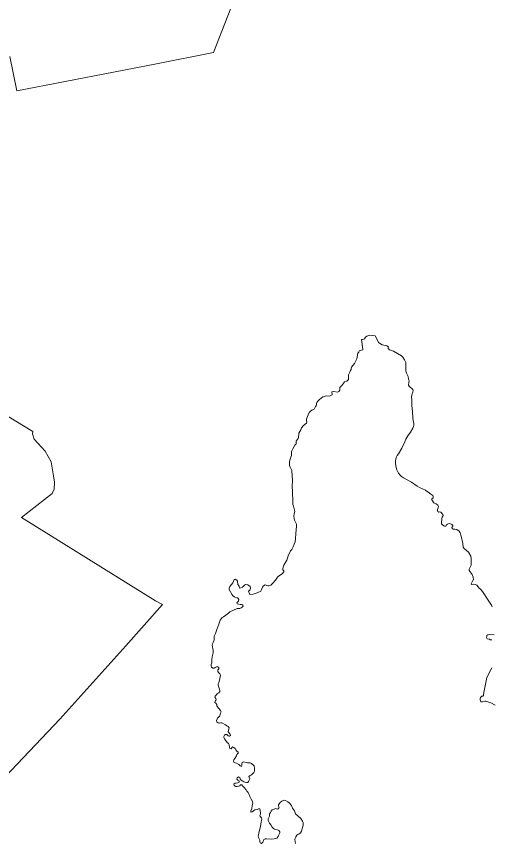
# Model space of a CAD drawing. Extents: x 369010 to 735936, y 6377141 to 6616555.
# Drawn here: x 496599 to 499420, y 6469095 to 6474003 of the extents above; entities that cross this region are included whole.
import ezdxf

# ---------------------------------------------------------------- set-up
doc = ezdxf.new("R2010")
doc.units = 0
doc.header["$LTSCALE"] = 40
doc.layers.add('3', color=7, linetype='Continuous', lineweight=13)

msp = doc.modelspace()

# ---------------------------------------------------------------- linework, layer by layer
at = {"layer": '3'}
for points in [[(498569.22, 6475844.92), (498288.03, 6475126.8), (498189.06, 6474867.46), (497939.14, 6474227.12), (497767.68, 6473788.87), (497430.88, 6473721.18), (497174.68, 6473673.02), (496600.88, 6473562.46), (496559.34, 6473765.86)], [(496559.34, 6473765.86), (496600.88, 6473562.46), (497174.68, 6473673.02), (497430.88, 6473721.18), (497767.68, 6473788.87), (497939.14, 6474227.12)], [(498239.7, 6471437.22), (498251.12, 6471458.57), (498258.73, 6471466.68), (498260.06, 6471470.82), (498259.06, 6471477.27), (498259.89, 6471481.91), (498265.85, 6471489.52), (498271.64, 6471498.79), (498273.46, 6471503.92), (498274.46, 6471523.78), (498276.11, 6471529.9), (498286.54, 6471549.6), (498291.67, 6471562.18), (498303.92, 6471575.58), (498321.95, 6471588.99), (498322.95, 6471595.44), (498320.63, 6471604.71), (498320.47, 6471613.15), (498324.11, 6471625.23), (498336.19, 6471652.71), (498341.98, 6471659.16), (498352.74, 6471666.11), (498367.47, 6471673.4), (498374.09, 6471688.62), (498378.89, 6471693.09), (498380.71, 6471703.02), (498380.21, 6471706), (498382.2, 6471712.12), (498387.49, 6471719.24), (498398.75, 6471730), (498418.61, 6471746.05), (498439.96, 6471752.51), (498458, 6471749.86), (498473.72, 6471757.64), (498472.4, 6471775.18), (498483.16, 6471777.17), (498505.5, 6471773.36), (498512.95, 6471776.67), (498519.57, 6471784.78), (498518.9, 6471800.67), (498530.16, 6471812.75), (498542.41, 6471828.31), (498546.71, 6471835.09), (498561.44, 6471839.23), (498569.88, 6471848.66), (498570.54, 6471851.97), (498570.54, 6471869.19), (498571.37, 6471875.81), (498578.98, 6471892.36), (498582.62, 6471902.45), (498586.43, 6471908.74), (498586.6, 6471915.53), (498588.91, 6471921.65), (498605.46, 6471943.83), (498620.69, 6471971.3), (498625.99, 6472004.4), (498631.28, 6472010.86), (498634.59, 6472018.14), (498655.11, 6472024.43), (498656.27, 6472027.74), (498648.33, 6472085.17), (498650.48, 6472086.16), (498654.12, 6472085.67), (498662.4, 6472086.99), (498665.71, 6472089.8), (498671.17, 6472098.91), (498678.78, 6472105.53), (498697.65, 6472111.15), (498728.76, 6472107.18), (498736.71, 6472094.27), (498748.79, 6472067.79), (498770.47, 6472053.89), (498798.44, 6472048.76), (498808.37, 6472042.8), (498805.89, 6472038.17), (498805.89, 6472032.04), (498814, 6472024.76), (498837.67, 6472016.65), (498885.5, 6471988.18), (498893.44, 6471980.07), (498903.21, 6471966.17), (498910.82, 6471949.13), (498910.16, 6471928.11), (498911.81, 6471897.82), (498914.46, 6471885.57), (498924.72, 6471865.55), (498926.04, 6471851.31), (498929.19, 6471845.69), (498930.51, 6471838.9), (498929.69, 6471831.95), (498927.87, 6471825.82), (498927.04, 6471818.71), (498927.37, 6471814.07), (498930.51, 6471809.61), (498953.35, 6471788.26), (498955.5, 6471784.45), (498953.52, 6471772.53), (498948.55, 6471762.93), (498946.24, 6471754.99), (498945.57, 6471746.22)], [(498945.57, 6471746.22), (498947.06, 6471728.51), (498946.73, 6471693.26), (498950.7, 6471659.16), (498952.53, 6471620.93), (498954.51, 6471603.88), (498957.66, 6471589.65), (498959.48, 6471576.74), (498957.32, 6471570.29), (498952.53, 6471560.03), (498937.96, 6471536.19), (498922.57, 6471513.35), (498911.81, 6471494.65), (498905.85, 6471478.76), (498888.14, 6471440.7), (498867.62, 6471407.93), (498860.01, 6471397.5), (498855.71, 6471388.73), (498852.56, 6471378.14), (498850.08, 6471364.4), (498848.75, 6471351.66), (498851.9, 6471334.94), (498858.52, 6471311.93), (498867.95, 6471292.57), (498876.39, 6471280.82), (498884.83, 6471273.37), (498896.75, 6471265.43), (498945.24, 6471238.29), (498979.01, 6471215.61), (498992.41, 6471207.83), (499027.33, 6471191.94), (499032.3, 6471187.31), (499041.57, 6471182.18), (499059.44, 6471167.28), (499072.02, 6471159.51), (499074.01, 6471156.86), (499073.51, 6471147.09), (499065.73, 6471139.31), (499065.07, 6471134.35), (499077.98, 6471116.31), (499081.29, 6471113.66), (499091.88, 6471110.35), (499100.82, 6471103.57), (499103.46, 6471099.59), (499105.12, 6471094.96), (499103.63, 6471086.68), (499099.99, 6471075.93), (499098.83, 6471068.31), (499101.31, 6471064.34), (499106.61, 6471060.87), (499112.4, 6471062.52), (499118.69, 6471060.2), (499131.6, 6471046.47), (499131.77, 6471041.67), (499125.97, 6471031.07), (499124.32, 6471024.62), (499123.16, 6470996.15), (499123.66, 6470992.02), (499129.61, 6470985.4), (499136.23, 6470980.1), (499141.53, 6470978.61), (499148.15, 6470978.94), (499150.63, 6470981.09), (499153.28, 6470985.73), (499157.58, 6470990.69), (499168.34, 6470994.17), (499176.29, 6470992.02), (499184.56, 6470987.55), (499189.2, 6470982.91), (499190.02, 6470978.11), (499184.23, 6470970.67), (499185.39, 6470965.04), (499192.17, 6470960.74), (499201.77, 6470960.9), (499213.19, 6470958.09), (499227.92, 6470948.82), (499233.05, 6470938.23), (499238.85, 6470918.2), (499248.61, 6470875.67), (499251.59, 6470854.15), (499257.05, 6470846.04), (499272.11, 6470834.46), (499283.04, 6470823.7), (499296.61, 6470800.03), (499298.93, 6470786.13), (499299.92, 6470767.59), (499298.43, 6470746.24), (499287.01, 6470722.24), (499286.35, 6470715.46), (499299.59, 6470699.57), (499304.06, 6470690.8), (499310.34, 6470674.74), (499312.5, 6470658.86), (499311.83, 6470658.86), (499302.07, 6470644.62), (499299.09, 6470636.68), (499298.93, 6470633.37), (499302.9, 6470631.05), (499315.64, 6470633.7), (499325.07, 6470632.38)], [(496490.82, 6471662.97), (496695.05, 6471540.5), (496692.57, 6471526.92), (496703.99, 6471494.32), (496768.53, 6471423.48), (496804.12, 6471359.6), (496818.85, 6471276.85), (496823.32, 6471239.94), (496822.65, 6471197.74), (496809.91, 6471170.93), (496627.36, 6471029.59), (497424.43, 6470535.56), (497466.63, 6470513.87), (497248.5, 6470267.6), (496856.75, 6469832.83), (496381.75, 6469336.64)], [(496381.75, 6469336.64), (496856.75, 6469832.83), (497248.5, 6470267.6), (497466.63, 6470513.87), (497424.43, 6470535.56), (496627.36, 6471029.59), (496809.91, 6471170.93), (496822.65, 6471197.74), (496823.32, 6471239.94), (496818.85, 6471276.85), (496804.12, 6471359.6), (496768.53, 6471423.48), (496703.99, 6471494.32), (496692.57, 6471526.92), (496695.05, 6471540.5), (496490.82, 6471662.97)], [(497927.56, 6470513.38), (497919.28, 6470514.21), (497908.86, 6470517.68), (497906.37, 6470523.97), (497911.34, 6470527.12), (497917.3, 6470533.4), (497919.12, 6470543), (497915.64, 6470548.96), (497911.34, 6470552.11), (497907.2, 6470552.77), (497893.8, 6470557.4), (497893.8, 6470558.06), (497884.36, 6470564.68), (497879.23, 6470570.31), (497862.18, 6470602.58), (497861.03, 6470610.36), (497864.67, 6470619.14), (497883.04, 6470642.64), (497891.98, 6470661.01), (497897.77, 6470662.5), (497907.2, 6470657.53), (497910.51, 6470652.24), (497913.99, 6470632.54), (497920.11, 6470622.11), (497923.59, 6470610.86), (497930.7, 6470611.52), (497940.63, 6470615.33), (497952.72, 6470628.57), (497959, 6470632.54), (497971.75, 6470629.23), (497985.82, 6470618.97), (497987.47, 6470609.7), (497985.15, 6470598.61), (497981.84, 6470595.3), (497977.87, 6470594.48), (497975.56, 6470591.99), (497983.33, 6470576.77), (497984, 6470573.46), (497997.57, 6470573.29), (498028.35, 6470581.9), (498049.87, 6470592.82), (498052.35, 6470595.96), (498058.8, 6470615.49), (498066.09, 6470624.6), (498075.85, 6470629.23), (498090.75, 6470624.1), (498099.68, 6470623.44), (498108.29, 6470628.73), (498118.05, 6470637.67), (498137.09, 6470656.87), (498149.17, 6470675.74), (498153.97, 6470680.54), (498164.56, 6470687.32), (498178.13, 6470697.42), (498183.1, 6470702.55), (498185.91, 6470707.18), (498185.75, 6470712.81), (498181.11, 6470718.93), (498179.62, 6470725.72), (498182.1, 6470735.15), (498186.74, 6470746.08), (498204.78, 6470776.03), (498208.42, 6470787.45), (498211.23, 6470802.84), (498226.46, 6470831.97), (498233.08, 6470840.25), (498241.69, 6470855.81), (498248.14, 6470870.37), (498252.94, 6470884.77), (498256.58, 6470903.47), (498257.41, 6470934.42), (498261.38, 6470977.29), (498261.05, 6470989.7), (498250.46, 6471012.87), (498247.48, 6471022.63), (498246.15, 6471040.01), (498247.97, 6471051.93), (498250.95, 6471065.5), (498250.29, 6471073.11), (498242.84, 6471095.79), (498239.86, 6471107.37), (498238.87, 6471122.76), (498238.87, 6471145.11), (498237.55, 6471162.15), (498237.88, 6471184.83), (498235.07, 6471210.98), (498237.55, 6471251.2), (498234.73, 6471303.49), (498233.58, 6471307.96), (498226.29, 6471323.69), (498222.98, 6471327.49), (498220.5, 6471337.59), (498219.67, 6471350.83), (498219.84, 6471360.59), (498221.49, 6471370.52), (498228.61, 6471387.74), (498230.93, 6471396.67), (498232.58, 6471418.85), (498234.24, 6471424.97), (498239.7, 6471437.22)], [(499325.07, 6470632.38), (499332.19, 6470627.41), (499341.63, 6470616.98), (499346.26, 6470610.36), (499354.04, 6470604.07), (499366.45, 6470591), (499399.55, 6470538.04), (499419.25, 6470508.41), (499423.72, 6470500.14)], [(497861.36, 6469681.06), (497857.72, 6469689), (497850.27, 6469693.14), (497840.01, 6469707.54), (497833.06, 6469714.82), (497830.24, 6469722.93), (497829.58, 6469730.05), (497833.22, 6469737.33), (497840.34, 6469742.3), (497847.95, 6469742.13), (497855.56, 6469734.35), (497863.18, 6469730.71), (497870.29, 6469736.34), (497868.14, 6469743.78), (497856.56, 6469758.18), (497857.05, 6469766.29), (497862.35, 6469781.02), (497856.06, 6469788.14), (497848.28, 6469792.28), (497840.34, 6469798.73), (497818.49, 6469810.65), (497810.71, 6469810.48), (497803.43, 6469808.5), (497795.98, 6469810.32), (497788.7, 6469816.61), (497785.56, 6469823.89), (497792.84, 6469838.29), (497806.74, 6469853.18), (497807.57, 6469861.13), (497809.22, 6469868.57), (497813.2, 6469875.53), (497809.89, 6469883.14), (497792.67, 6469904.99), (497788.7, 6469912.27), (497789.2, 6469919.88), (497783.4, 6469927.66), (497775.96, 6469931.14), (497778.77, 6469938.91), (497784.73, 6469946.86), (497781.75, 6469954.31), (497775.96, 6469962.42), (497777.78, 6469969.7), (497792.18, 6469984.76), (497800.45, 6469989.72), (497806.24, 6469997.34), (497806.58, 6469999.98), (497807.07, 6470004.29), (497795.65, 6470034.58), (497796.98, 6470042.19), (497799.96, 6470049.47), (497804.26, 6470064.7), (497810.22, 6470094.16), (497805.25, 6470102.1), (497797.8, 6470108.89), (497793.5, 6470116.33), (497795.16, 6470124.44), (497799.46, 6470131.89), (497800.62, 6470138.84), (497793.5, 6470143.31), (497786.05, 6470142.48), (497778.61, 6470140), (497771.65, 6470135.53), (497764.21, 6470135.7), (497756.59, 6470141.99), (497754.44, 6470149.93), (497755.6, 6470157.54), (497758.25, 6470165.99), (497758.74, 6470186.67), (497760.57, 6470202.23), (497766.69, 6470225.4), (497767.19, 6470232.85), (497767.19, 6470240.3), (497761.39, 6470271.25), (497762.72, 6470280.35), (497766.19, 6470288.29), (497771.32, 6470296.57), (497773.14, 6470304.02), (497771.65, 6470318.91), (497771.65, 6470326.03), (497780.59, 6470340.92), (497788.04, 6470365.09), (497799.46, 6470397.19), (497809.06, 6470421.03), (497813.36, 6470428.47), (497820.31, 6470435.59), (497827.26, 6470439.23), (497842.49, 6470449), (497849.11, 6470456.11), (497856.72, 6470461.58), (497865.33, 6470469.02), (497909.02, 6470489.21), (497913.33, 6470488.55), (497924.41, 6470488.72), (497933.52, 6470492.69), (497938.32, 6470496.33), (497944.77, 6470503.12), (497943.61, 6470509.08), (497940.47, 6470511.56), (497935.01, 6470514.04), (497927.56, 6470513.38)], [(499435.8, 6470332.48), (499407.33, 6470334.47), (499398.89, 6470332.81), (499393.1, 6470329.17), (499391.44, 6470326.03), (499389.46, 6470317.42), (499391.44, 6470312.79), (499394.75, 6470310.14), (499407.66, 6470306.99), (499410.31, 6470305.84), (499412.13, 6470303.35), (499421.4, 6470303.02)], [(499421.73, 6470137.19), (499391.94, 6470080.25), (499375.06, 6469991.54), (499372.91, 6469976.98), (499371.75, 6469973.5), (499368.93, 6469969.7), (499366.95, 6469968.21), (499363.14, 6469968.21), (499357.84, 6469965.89), (499354.2, 6469961.26), (499352.22, 6469957.12), (499351.89, 6469948.35), (499354.7, 6469938.58), (499356.85, 6469936.1), (499361.49, 6469935.11), (499366.78, 6469935.11), (499381.18, 6469938.42), (499385.32, 6469938.42), (499404.85, 6469933.78), (499416.6, 6469928.82), (499442.42, 6469915.25)], [(498034.64, 6469137.71), (498035.3, 6469145.82), (498036.96, 6469154.92), (498045.89, 6469189.18), (498048.38, 6469196.3), (498052.68, 6469223.27), (498055.82, 6469239), (498052.85, 6469247.6), (498045.56, 6469254.22), (498043.58, 6469261.51), (498047.88, 6469269.45), (498048.54, 6469277.89), (498045.07, 6469285.5), (498045.07, 6469292.62), (498043.08, 6469299.9), (498035.47, 6469300.07), (498028.19, 6469296.92), (498013.62, 6469293.45), (497998.56, 6469282.86), (497990.28, 6469280.54), (497989.46, 6469287.66), (497996.41, 6469302.55), (497998.39, 6469318.44), (498001.87, 6469334.49), (498000.22, 6469342.93), (497993.26, 6469357.17), (497987.64, 6469365.61), (497983.83, 6469373.88), (497979.03, 6469388.78), (497974.4, 6469397.55), (497966.29, 6469405.83), (497962.65, 6469413.44), (497947.92, 6469428.17), (497943.12, 6469435.78), (497936.99, 6469443.06), (497929.55, 6469443.39), (497925.08, 6469436.28), (497917.96, 6469434.13), (497908.69, 6469432.47), (497900.58, 6469433.13), (497892.14, 6469439.09), (497890.16, 6469446.7), (497897.27, 6469453.49), (497912.83, 6469454.48), (497920.11, 6469458.29), (497920.44, 6469465.57), (497913.33, 6469469.54), (497907.53, 6469476.5), (497909.19, 6469484.44), (497916.14, 6469490.56), (497924.58, 6469486.76), (497926.9, 6469479.14), (497933.68, 6469470.37), (497942.29, 6469464.91), (497949.57, 6469460.77), (497964.63, 6469456.3), (497972.25, 6469455.64), (497977.38, 6469463.09), (497983.66, 6469478.32), (497979.2, 6469492.72), (497986.48, 6469499), (497993.6, 6469502.15), (498001.21, 6469508.27), (498007.99, 6469515.89), (498011.14, 6469523), (498012.96, 6469531.94), (498012.96, 6469540.21), (498009.65, 6469554.78), (497993.6, 6469568.52), (497985.49, 6469574.14), (497969.93, 6469573.65), (497961.98, 6469574.31), (497954.21, 6469577.45), (497946.59, 6469578.28), (497938.98, 6469574.81), (497936.66, 6469567.36), (497936.99, 6469559.08), (497934.51, 6469551.14), (497926.73, 6469555.94), (497919.95, 6469563.05), (497904.55, 6469570.67), (497897.44, 6469572.65), (497890.16, 6469576.46), (497887.67, 6469583.91), (497889.49, 6469591.36), (497896.28, 6469598.47), (497905.05, 6469614.86), (497907.37, 6469622.8), (497915.15, 6469629.92), (497914.32, 6469637.53), (497907.37, 6469642.83), (497900.91, 6469650.11), (497896.78, 6469658.22), (497889.33, 6469664.18), (497882.38, 6469667.65), (497877.41, 6469662.85), (497873.11, 6469655.57), (497865.49, 6469657.89), (497862.85, 6469665.5), (497861.36, 6469681.06)], [(498255.09, 6469094.35), (498252.44, 6469118.68), (498253.93, 6469125.96), (498257.08, 6469134.73), (498262.87, 6469143.17), (498269.99, 6469148.47), (498277.93, 6469151.28), (498286.04, 6469157.73), (498291.17, 6469166.84), (498294.98, 6469182.23), (498297.63, 6469189.35), (498300.27, 6469202.59), (498301.93, 6469219.14), (498297.79, 6469226.58), (498286.7, 6469241.98), (498256.08, 6469271.11), (498249.13, 6469287.66), (498238.54, 6469304.21), (498231.26, 6469319.76), (498218.02, 6469335.82), (498210.74, 6469342.27), (498195.34, 6469350.38), (498187.9, 6469351.21), (498173.66, 6469345.58), (498164.56, 6469338.47), (498158.27, 6469330.69), (498154.8, 6469323.24), (498154.3, 6469315.13), (498157.78, 6469307.52), (498153.64, 6469299.74), (498146.36, 6469299.08), (498139.24, 6469301.39), (498132.12, 6469300.9), (498124.51, 6469297.09), (498116.07, 6469293.94), (498110.28, 6469286.5), (498106.8, 6469278.72), (498101.01, 6469271.11), (498100.35, 6469256.04), (498097.7, 6469248.1), (498093.23, 6469240.65), (498093.72, 6469231.22), (498096.54, 6469223.44), (498100.84, 6469215.16), (498108.95, 6469205.9), (498116.73, 6469191.33), (498124.18, 6469182.73), (498131.63, 6469178.75), (498148.01, 6469175.94), (498156.45, 6469171.8), (498162.24, 6469164.52), (498161.75, 6469157.4), (498158.93, 6469149.96), (498154.13, 6469142.67), (498151.82, 6469135.56), (498145.53, 6469127.12), (498129.8, 6469122.15), (498115.24, 6469119.83), (498083.3, 6469122.98), (498076.18, 6469121.82), (498068.07, 6469118.35), (498065.42, 6469110.24), (498061.45, 6469102.46), (498053.34, 6469095.51), (498045.89, 6469098.82), (498043.41, 6469105.93), (498043.08, 6469113.38), (498040.1, 6469121.49), (498035.96, 6469129.27), (498034.64, 6469137.71)]]:
    msp.add_lwpolyline(points, dxfattribs=at)

doc.saveas('drawing.dxf')
